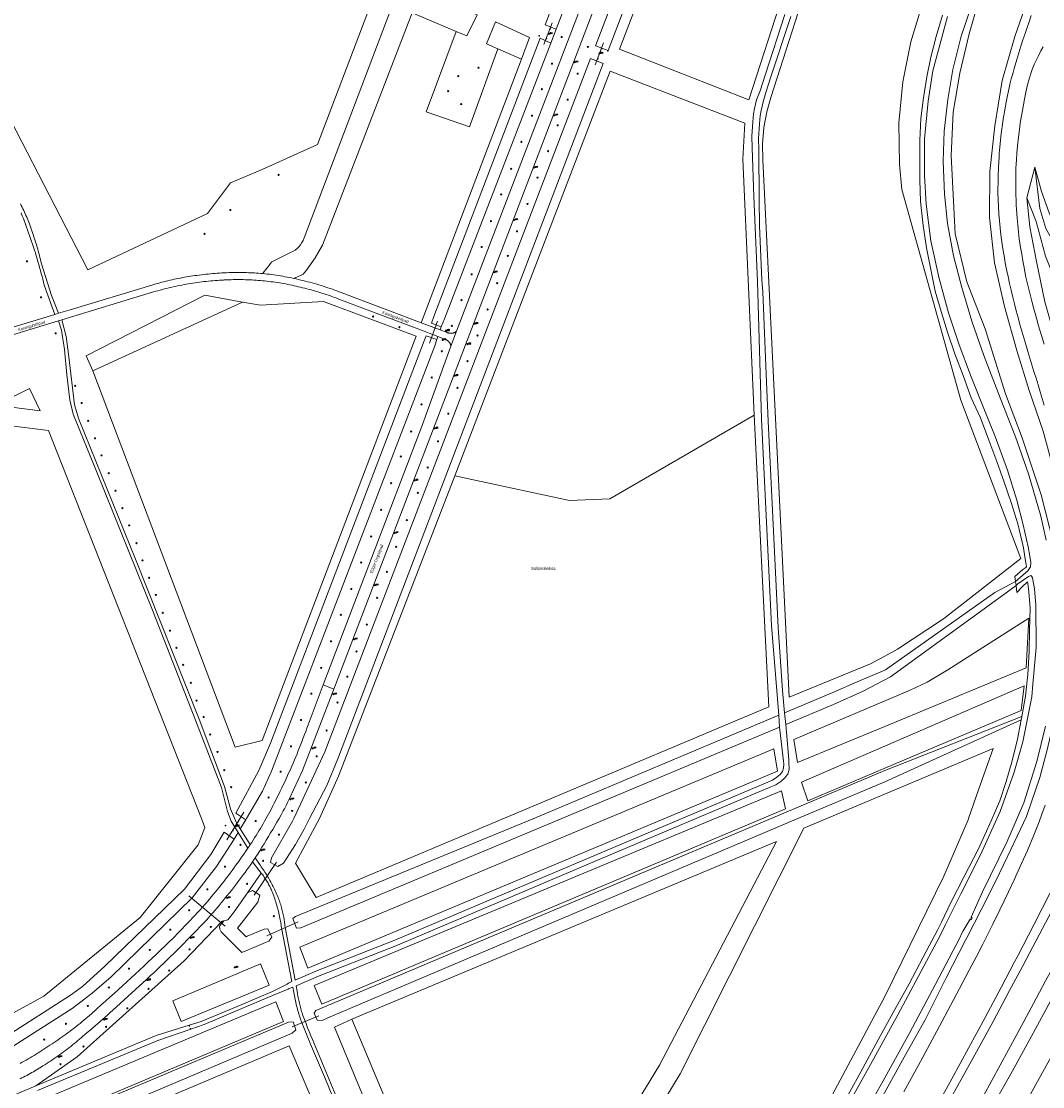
# Model space of a CAD drawing. Header units: metres. Extents: x 138165 to 154469, y 480134 to 494189.
# Tile 867 of 1056: x 147632 to 148067, y 486886 to 487340. Entities that reach past the tile are written whole.
import ezdxf

# ---------------------------------------------------------------- set-up
doc = ezdxf.new("R2010")
doc.units = ezdxf.units.M
doc.header["$LTSCALE"] = 0.001
doc.header["$MEASUREMENT"] = 0
for name, color, linetype, lineweight in [('TOP-L-duiker', 7, 'Continuous', 0), ('TOP-L-topo objecten punt', 7, 'Continuous', 0), ('TOP-L-topo objecten vlak', 7, 'Continuous', 0), ('TOP-T-topo huisnummering naamgeving', 7, 'Continuous', 0)]:
    doc.layers.add(name, color=color, linetype=linetype, lineweight=lineweight)
doc.styles.add('Style-INTL_ISO', font='INTL_ISO.shx')
doc.styles.add('Style-STANDARD', font='STANDARD.shx')

# ---------------------------------------------------------------- blocks, each defined once
blk = doc.blocks.new('24')
at = {"layer": 'TOP-L-topo objecten punt', "color": 7, "linetype": 'Continuous', "lineweight": 0}
for radius in [0.025, 0.0182, 0.0115, 0.005]:
    blk.add_circle((0, 0), radius, dxfattribs=at)
blk = doc.blocks.new('131')
at = {"layer": 'TOP-L-topo objecten punt', "color": 7, "linetype": 'Continuous', "lineweight": 0}
blk.add_circle((0, 0), 0.025, dxfattribs=at)
at = {"layer": 'TOP-L-topo objecten punt', "color": 7, "linetype": 'Continuous', "lineweight": 0, "style": 'Style-STANDARD'}
blk.add_text('SM', height=0.06, dxfattribs=at).set_placement((0.0483, 0))
blk = doc.blocks.new('304')
at = {"layer": 'TOP-L-topo objecten punt', "color": 7, "linetype": 'Continuous', "lineweight": 0}
blk.add_circle((0, 0), 0.0225, dxfattribs=at)
at = {"layer": 'TOP-L-topo objecten punt', "color": 7, "linetype": 'Continuous', "lineweight": 0, "style": 'Style-STANDARD'}
blk.add_text('ZM', height=0.054, dxfattribs=at).set_placement((0.043, 0))
blk = doc.blocks.new('16')
at = {"layer": 'TOP-L-topo objecten punt', "color": 7, "linetype": 'Continuous', "lineweight": 0}
blk.add_circle((0, 0), 0.025, dxfattribs=at)
at = {"layer": 'TOP-L-topo objecten punt', "color": 7, "linetype": 'Continuous', "lineweight": 0, "style": 'Style-STANDARD'}
blk.add_text('LM', height=0.06, dxfattribs=at).set_placement((0.0483, 0))
blk = doc.blocks.new('10')
at = {"layer": 'TOP-L-topo objecten punt', "linetype": 'Continuous', "lineweight": 0}
blk.add_circle((0, 0), 0.0125, dxfattribs=at)
blk = doc.blocks.new('175')
at = {"layer": 'TOP-L-topo objecten punt', "color": 7, "linetype": 'Continuous', "lineweight": 0}
blk.add_circle((0, 0), 0.025, dxfattribs=at)
at = {"layer": 'TOP-L-topo objecten punt', "color": 7, "linetype": 'Continuous', "lineweight": 0, "style": 'Style-STANDARD'}
blk.add_text('SB', height=0.06, dxfattribs=at).set_placement((0.0483, 0))
blk = doc.blocks.new('14')
at = {"layer": 'TOP-L-topo objecten punt', "color": 7, "linetype": 'Continuous', "lineweight": 0}
blk.add_circle((0, 0), 0.025, dxfattribs=at)
at = {"layer": 'TOP-L-topo objecten punt', "color": 7, "linetype": 'Continuous', "lineweight": 0, "style": 'Style-STANDARD'}
blk.add_text('VB', height=0.06, dxfattribs=at).set_placement((0.0483, 0))

msp = doc.modelspace()

# ---------------------------------------------------------------- linework, layer by layer
at = {"layer": 'TOP-L-duiker', "flags": 128}
for points in [[(147858.1, 487339.2), (147854.62, 487329.97)], [(147876.37, 487321.25), (147879.96, 487330.69)], [(147809.23, 487211.98), (147805.76, 487202.73)], [(147719.4, 486990.91), (147726.56, 487002.78)], [(147731.07, 486967.4), (147740.58, 486981.46)], [(147718.68, 486954.11), (147703.19, 486967.02)], [(147736.46, 486950.04), (147749.82, 486955.93)], [(147747.26, 486911.22), (147758.59, 486915.9)]]:
    msp.add_lwpolyline(points, dxfattribs=at)
at = {"layer": 'TOP-L-topo objecten vlak', "flags": 128}
for points in [[(147846.32, 487499.03), (147897.25, 487477.68), (147901.32, 487475.82), (147901.92, 487475.39), (147902.48, 487474.9), (147902.98, 487474.35), (147903.42, 487473.76), (147903.8, 487473.12), (147904.11, 487472.45), (147904.34, 487471.75), (147904.5, 487471.03), (147904.59, 487470.29), (147904.59, 487469.55), (147904.52, 487468.81), (147904.38, 487468.09), (147904.34, 487467.95), (147903.28, 487464.84), (147869.05, 487374.9), (147855.09, 487338.38), (147859.82, 487336.51)], [(147764.96, 487055.22), (147910.18, 487434.68), (147920.57, 487464.66), (147931.26, 487492.89)], [(147909.6, 487482.41), (147910.45, 487481.92), (147912.95, 487479.85), (147914.98, 487477.43), (147917.1, 487474.64), (147918.21, 487471.6), (147918.02, 487469.18), (147916.26, 487463.61), (147911.17, 487450.95), (147906.88, 487440.34), (147898.57, 487419.75), (147817.32, 487207.74)], [(147859.82, 487336.51), (147879.87, 487388.76), (147907.88, 487462.06), (147908.62, 487463.92), (147909.14, 487465.02), (147909.54, 487466.17), (147909.82, 487467.35), (147909.97, 487468.56), (147910, 487469.77), (147909.9, 487470.98), (147909.67, 487472.18), (147909.32, 487473.34), (147908.85, 487474.47), (147908.27, 487475.53), (147907.58, 487476.53), (147906.78, 487477.45)], [(147876.57, 487329.46), (147881.95, 487327.49), (147935.1, 487466.71), (147929.84, 487468.43), (147876.57, 487329.46)], [(147938.07, 487461.89), (147886.84, 487328.02), (147941.99, 487306.46), (147985.91, 487442.1), (147938.07, 487461.89)], [(148007.22, 487268.2), (148032.44, 487178.39), (148057.98, 487110.94), (148024.92, 487085.12), (148005.38, 487072.25), (148000, 487069.2), (147993.81, 487065.92), (147959.11, 487051.72), (147947.89, 487280.75), (147947.73, 487287.65), (147948.3, 487294.54), (147949.58, 487301.32), (147951.39, 487307.46), (147993.66, 487439.24), (148042.54, 487417.34), (148023.17, 487364.03), (148016.23, 487347.93), (148011.02, 487331.19), (148007.58, 487314), (148005.96, 487296.55), (148006.17, 487279.02), (148007.22, 487268.2)], [(148092.94, 487437.85), (148088.9, 487427.25), (148083.16, 487411.16), (148076.72, 487393.18), (148070.14, 487375.12), (148063.67, 487357.14), (148055.41, 487333.36), (148049.96, 487314.6), (148046.81, 487295.26), (148044.7, 487275.91), (148044.65, 487256.29), (148046.79, 487236.84), (148051.05, 487218.27), (148056.26, 487199.5), (148061.57, 487182.52), (148067.42, 487165.16), (148071.68, 487149.44), (148074.84, 487130.41), (148077.44, 487109.59), (148078.83, 487092.29), (148075.91, 487071.14)], [(148075.91, 487071.14), (148076.4, 487080.46), (148075.5, 487091.53), (148074.38, 487103.16), (148072.93, 487112.4), (148072.09, 487116.88), (148066.64, 487137.98), (148058.5, 487162.32), (148051.44, 487181), (148042.8, 487208.73), (148034.89, 487228.79), (148030.01, 487249.22), (148028.27, 487282.72), (148029.1, 487301.18), (148031.95, 487317.74), (148035.99, 487334.47), (148039.93, 487348.35), (148045.65, 487364.73), (148050.83, 487378.72), (148054.51, 487388.44), (148059.04, 487401.91), (148062.12, 487410.49), (148064.85, 487418.23), (148068.06, 487431.11)], [(147734.67, 487232.34), (147735.31, 487233.18), (147735.94, 487234.01), (147736.58, 487234.84), (147737.23, 487235.66), (147737.88, 487236.48), (147738.54, 487237.29), (147745.66, 487240.9), (147746.58, 487241.25), (147747.56, 487241.74), (147748.48, 487242.33), (147749.33, 487243.01), (147750.11, 487243.78), (147750.8, 487244.62), (147751.4, 487245.53), (147751.9, 487246.5), (147752.3, 487247.52), (147793.64, 487356.69), (147826.12, 487342.61), (147821.73, 487333.64), (147817.21, 487335.57)], [(147782.25, 487350.99), (147758.07, 487287.33), (147734.45, 487276.68), (147720.92, 487271.01), (147711.09, 487257.93), (147660.07, 487233.88), (147620.05, 487311.41), (147611.53, 487307.05), (147599.56, 487329.87), (147590.51, 487347.42)], [(148068.83, 487118.64), (148066.51, 487128.92), (148061.25, 487146.99), (148055.66, 487162.78), (148049.19, 487179.34), (148042.21, 487197.35), (148037.04, 487212.01), (148032.74, 487226.37), (148029.19, 487239.92), (148026.71, 487253.68), (148025.43, 487266.19), (148024.83, 487280.24), (148025.27, 487293.02), (148026.8, 487306.58), (148028.93, 487319.29), (148032.58, 487333.48), (148037.25, 487347.32)], [(147747.92, 487230.26), (147751.93, 487232.1), (147753.33, 487233.8), (147756.99, 487238.98), (147760.1, 487244.51), (147798.39, 487343.44), (147817.21, 487335.57)], [(147957.32, 487342.72), (147948.91, 487316.98), (147946.78, 487310.28), (147945.25, 487306.36), (147944.39, 487302.7), (147943.97, 487300.44), (147943.62, 487297.06), (147943.23, 487290.86), (147943.38, 487285.97), (147944.09, 487265.13), (147945.64, 487228.89), (147947.4, 487170.26), (147951.69, 487082.36), (147954.71, 487044.02)], [(148024.62, 487342.46), (148021.91, 487333.35), (148019.6, 487324.6), (148017.81, 487316.15), (148016.44, 487307.23), (148015.34, 487298.41), (148014.86, 487289.06), (148014.87, 487281.48), (148014.89, 487272.26), (148015.11, 487263), (148016.28, 487252.86), (148017.8, 487243.29), (148019.52, 487234), (148021.45, 487224.89), (148024.03, 487216.14), (148026.73, 487207.32), (148029.88, 487198.11), (148033.44, 487188.88), (148036.85, 487179.3), (148040.8, 487170.82), (148044.36, 487161.26), (148047.74, 487152.23), (148050.81, 487143.39), (148053.89, 487134.79), (148056.74, 487125.64), (148059.07, 487115.47), (148059.69, 487111.53), (148060.21, 487108.29), (148060.35, 487107.43), (148060.1, 487107.05), (148058.83, 487106.17), (148055.42, 487103.18), (148055.7, 487101.09)], [(148067.97, 487176.24), (148067.09, 487179.11), (148066.21, 487181.98), (148065.32, 487184.84), (148064.44, 487187.71), (148063.56, 487190.57), (148062.68, 487193.44), (148061.8, 487196.31), (148060.93, 487199.18), (148060.07, 487202.05), (148059.23, 487204.93), (148058.4, 487207.81), (148057.59, 487210.69), (148056.78, 487213.58), (148056.01, 487216.48), (148055.25, 487219.38), (148054.51, 487222.29), (148053.8, 487225.21), (148053.14, 487228.13), (148052.49, 487231.06), (148051.88, 487234), (148051.34, 487236.95), (148050.82, 487239.9), (148050.34, 487242.86), (148049.89, 487245.83), (148049.5, 487248.8), (148049.17, 487251.78), (148048.87, 487254.77), (148048.61, 487257.75), (148048.39, 487260.74), (148048.26, 487263.74), (148048.2, 487266.74), (148048.17, 487268.37), (148048.24, 487271.15), (148048.35, 487274.25), (148048.47, 487277.42), (148048.6, 487280.06), (148048.67, 487281.69), (148048.78, 487283.51), (148048.89, 487285), (148049.14, 487287.62), (148049.46, 487290.59), (148049.74, 487293.02), (148050.13, 487295.89), (148050.49, 487298.33), (148051.11, 487301.98), (148051.61, 487304.75), (148052.29, 487308.2), (148053, 487311.53), (148053.47, 487313.58), (148053.9, 487315.32), (148054.37, 487317.11), (148054.63, 487318.05), (148055.1, 487319.71), (148056.26, 487323.63), (148057.12, 487326.46), (148058, 487329.27), (148058.87, 487331.98), (148059.6, 487334.27), (148060.46, 487336.79), (148061.45, 487339.64), (148062.4, 487342.31)], [(147834.9, 487328.11), (147830.09, 487330.21), (147833.87, 487339.62), (147848.45, 487332.99), (147845.06, 487323.71)], [(147957.23, 487045.08), (147956.26, 487054.6), (147954.54, 487081.46), (147950.25, 487169.37), (147949.41, 487189.47), (147947.95, 487224.49), (147947.57, 487229.53), (147946.45, 487252.64), (147946.32, 487263.87), (147946.24, 487285.08), (147946.08, 487289.96), (147946.48, 487296.16), (147946.83, 487299.54), (147947.17, 487301.84), (147948.11, 487305.48), (147949.28, 487309.49), (147951.4, 487316.18), (147959.82, 487341.94)], [(148026.73, 487341.91), (148020.46, 487318.81), (148018.48, 487305.86), (148016.83, 487289.71), (148016.95, 487274.11), (148017.58, 487261.96), (148019.61, 487246.34), (148023.19, 487230.28), (148027.14, 487215.56), (148031.46, 487202.37), (148036.43, 487188.97), (148041.68, 487176.21), (148046.97, 487162.89), (148052.22, 487148.54), (148056.3, 487135.75), (148058.93, 487125.19), (148061.05, 487115.78), (148061.84, 487111.85), (148062.26, 487109.13), (148062.14, 487107.3), (148061, 487105.66), (148055.7, 487101.09)], [(147817.21, 487335.57), (147804.31, 487301.23), (147822.85, 487294.88), (147834.9, 487328.11)], [(147857.54, 487330.54), (147859.82, 487336.51)], [(147857.54, 487330.54), (147852.92, 487332.71), (147807.66, 487214.1), (147806.59, 487211.26), (147810.75, 487209.56)], [(147810.75, 487209.56), (147812.21, 487212.98), (147857.54, 487330.54)], [(148067.53, 487329.03), (148066.56, 487327.24), (148065.46, 487325.13), (148064.5, 487323.22), (148063.8, 487321.77), (148063.33, 487320.69), (148062.77, 487319.27), (148062.2, 487317.61), (148061.75, 487316.16), (148061.22, 487314.31), (148060.69, 487312.19), (148060.14, 487309.73), (148059.51, 487306.69), (148059.05, 487304.29), (148058.61, 487301.91), (148058.1, 487298.82), (148057.73, 487296.47), (148057.36, 487293.8), (148056.94, 487290.47), (148056.55, 487286.85), (148056.26, 487283.65), (148056.05, 487280.8), (148055.95, 487278.98), (148055.89, 487277.24), (148055.84, 487274.87), (148055.82, 487272.22), (148055.83, 487269.26), (148055.88, 487265.93), (148055.93, 487263.69), (148056.03, 487261.3), (148056.1, 487259.92), (148056.23, 487257.8), (148056.39, 487255.89), (148056.64, 487253.13), (148056.99, 487249.93), (148057.32, 487247.15), (148057.87, 487243.51), (148058.34, 487240.57), (148058.82, 487237.72), (148059.19, 487235.63), (148059.69, 487233.21), (148060.16, 487230.87), (148060.84, 487227.96), (148061.85, 487223.96), (148062.7, 487220.57), (148063.57, 487217.31), (148064.66, 487213.34), (148065.54, 487210.03), (148066.75, 487205.96), (148067.86, 487202.2)], [(147874.47, 487323.97), (147761.18, 487028.42), (147747.96, 487000), (147747.44, 486998.91), (147738.39, 486983.31), (147738.05, 486981.23), (147741.12, 486979.53), (147743.51, 486981), (147748.67, 486988.98), (147752.3, 486995.51), (147754.63, 487000), (147761.97, 487014.04), (147766.66, 487025.5), (147879.82, 487321.91), (147874.47, 487323.97)], [(147834.9, 487328.11), (147845.06, 487323.71)], [(147845.06, 487323.71), (147802.27, 487211.38)], [(147944.26, 487171.91), (147939.48, 487281.07), (147940.24, 487296.46), (147882.79, 487318.6), (147816.61, 487146.12)], [(148060.58, 487264.62), (148063.91, 487277.75)], [(148063.91, 487277.75), (148066.08, 487260.08), (148068.6, 487251.48), (148072.99, 487243.67), (148076.68, 487236.11), (148079.74, 487229.89), (148085.28, 487222.82), (148091.67, 487217.19), (148098.16, 487212.6), (148104.63, 487209.15), (148112.12, 487206.3), (148118.17, 487203.96), (148124.82, 487202.55), (148131.7, 487201.56), (148139.05, 487201.23)], [(148063.91, 487277.75), (148066.83, 487267.38), (148070.11, 487258.22), (148074.33, 487249.6)], [(147647.63, 487215.39), (147644.65, 487223.02), (147640.3, 487236.52), (147640.09, 487237.42), (147639.87, 487238.32), (147639.65, 487239.21), (147639.42, 487240.1), (147639.19, 487240.99), (147638.95, 487241.88), (147638.7, 487242.77), (147638.44, 487243.65), (147638.18, 487244.54), (147637.91, 487245.42), (147637.64, 487246.3), (147637.36, 487247.17), (147637.07, 487248.05), (147636.77, 487248.92), (147636.47, 487249.79), (147636.23, 487250.53), (147635.98, 487251.27), (147635.72, 487252.01), (147635.45, 487252.74), (147635.18, 487253.47), (147634.9, 487254.21), (147634.61, 487254.93), (147634.32, 487255.66), (147634.02, 487256.38), (147633.71, 487257.1), (147633.4, 487257.81), (147633.08, 487258.53), (147632.75, 487259.23), (147632.42, 487259.94), (147632.08, 487260.65), (147631.73, 487261.35), (147631.38, 487262.04)], [(148096.27, 487141.5), (148094.28, 487155.61), (148091.09, 487169.9), (148087.62, 487183.16), (148083.51, 487197.76), (148079.26, 487210.73), (148074.31, 487225.28), (148068.48, 487239.72), (148064.51, 487254.48), (148060.58, 487264.62)], [(148096.27, 487141.5), (148097.81, 487126.67), (148098.61, 487111.8), (148098.38, 487101.26), (148095.41, 487089.68), (148095.34, 487103.44), (148094.48, 487118.02), (148092.82, 487129.21), (148089.27, 487147.19), (148084.85, 487164.42), (148078.14, 487183.78), (148072.83, 487203.95), (148068.19, 487220.23), (148064.63, 487237.41), (148061.73, 487252.21), (148060.58, 487264.62)], [(147631.64, 487258.22), (147632.11, 487257.01), (147632.59, 487255.8), (147633.05, 487254.59), (147633.51, 487253.38), (147633.96, 487252.17), (147634.41, 487250.95), (147634.84, 487249.73), (147635.27, 487248.51), (147635.7, 487247.28), (147636.11, 487246.05), (147636.52, 487244.82), (147636.93, 487243.59), (147637.32, 487242.36), (147637.71, 487241.12), (147638.09, 487239.88), (147638.46, 487238.64), (147638.83, 487237.4), (147639.19, 487236.15), (147639.55, 487234.9), (147639.89, 487233.65), (147640.23, 487232.4), (147640.56, 487231.15), (147640.88, 487229.89), (147641.2, 487228.64), (147641.51, 487227.38), (147646.06, 487214.91)], [(147734.67, 487232.34), (147733.8, 487232.41), (147732.92, 487232.48), (147732.04, 487232.53), (147731.16, 487232.59), (147730.28, 487232.63), (147729.4, 487232.67), (147728.6, 487232.7), (147727.8, 487232.73), (147727, 487232.75), (147726.2, 487232.76), (147725.67, 487232.77), (147725.14, 487232.78), (147724.61, 487232.78), (147724.07, 487232.78), (147723.1, 487232.78), (147722.12, 487232.76), (147721.15, 487232.74), (147720.17, 487232.72), (147719.2, 487232.68), (147718.22, 487232.64), (147717.25, 487232.59), (147716.27, 487232.54), (147715.3, 487232.47), (147714.33, 487232.4), (147713.36, 487232.33), (147712.39, 487232.24), (147711.41, 487232.15), (147710.44, 487232.05), (147709.47, 487231.95), (147708.51, 487231.83), (147707.54, 487231.71), (147706.57, 487231.58), (147705.69, 487231.46), (147704.81, 487231.33), (147703.93, 487231.2), (147703.06, 487231.06), (147702.18, 487230.91), (147701.31, 487230.76), (147700.43, 487230.6), (147699.55, 487230.43), (147698.67, 487230.25), (147697.78, 487230.07), (147696.9, 487229.88), (147696.02, 487229.68), (147695.15, 487229.48), (147694.27, 487229.27), (147693.4, 487229.06), (147692.52, 487228.84), (147691.65, 487228.61), (147690.78, 487228.38), (147689.92, 487228.14), (147689.05, 487227.89), (147688.18, 487227.64), (147687.32, 487227.38), (147652.61, 487216.9), (147647.63, 487215.39)], [(147648.98, 487212.61), (147688.15, 487224.5), (147689.06, 487224.77), (147689.98, 487225.03), (147690.9, 487225.29), (147691.82, 487225.53), (147692.75, 487225.78), (147693.67, 487226.01), (147694.6, 487226.24), (147695.53, 487226.46), (147696.46, 487226.67), (147697.39, 487226.88), (147698.33, 487227.08), (147699.26, 487227.27), (147700.2, 487227.46), (147701.14, 487227.63), (147702.08, 487227.81), (147703.02, 487227.97), (147703.96, 487228.12), (147704.9, 487228.27), (147705.85, 487228.42), (147706.79, 487228.55), (147707.74, 487228.68), (147708.69, 487228.8), (147709.64, 487228.91), (147710.59, 487229.02), (147711.54, 487229.12), (147712.49, 487229.21), (147713.44, 487229.29), (147714.39, 487229.37), (147715.34, 487229.44), (147716.3, 487229.5), (147717.25, 487229.56), (147717.5, 487229.57), (147717.75, 487229.58), (147718, 487229.59), (147718.25, 487229.6), (147718.6, 487229.62), (147718.95, 487229.64), (147719.3, 487229.66), (147719.65, 487229.67), (147720.46, 487229.7), (147721.26, 487229.73), (147722.06, 487229.75), (147722.86, 487229.76), (147723.66, 487229.77), (147724.57, 487229.77), (147725.48, 487229.76), (147726.4, 487229.75), (147727.31, 487229.72), (147728.22, 487229.7), (147729.13, 487229.66), (147730.04, 487229.61), (147730.95, 487229.56), (147731.85, 487229.5), (147732.76, 487229.44), (147733.67, 487229.36), (147734.58, 487229.28), (147735.48, 487229.19), (147736.39, 487229.09), (147737.29, 487228.99), (147738.2, 487228.88), (147739.1, 487228.76), (147740, 487228.63), (147740.9, 487228.5), (147741.8, 487228.36), (147742.7, 487228.21), (147743.6, 487228.05), (147744.49, 487227.89), (147745.39, 487227.72), (147746.28, 487227.54), (147747.17, 487227.35), (147748.06, 487227.16), (147748.95, 487226.96), (147749.84, 487226.75), (147750.72, 487226.53), (147751.65, 487226.31), (147752.58, 487226.08), (147753.51, 487225.84), (147754.43, 487225.6), (147755.35, 487225.34), (147756.27, 487225.09), (147757.19, 487224.82), (147758.11, 487224.55), (147759.02, 487224.27), (147759.94, 487223.99), (147760.85, 487223.69), (147761.76, 487223.39), (147762.66, 487223.09), (147763.56, 487222.78), (147764.46, 487222.46), (147765.36, 487222.13), (147766.26, 487221.8), (147767.15, 487221.46), (147801.18, 487208.57), (147809.33, 487205.48)], [(147747.92, 487230.26), (147746.99, 487230.45), (147746.05, 487230.64), (147745.1, 487230.82), (147744.16, 487230.99), (147743.22, 487231.16), (147742.27, 487231.32), (147741.33, 487231.47), (147740.38, 487231.62), (147739.43, 487231.76), (147738.48, 487231.89), (147737.53, 487232.01), (147736.58, 487232.13), (147735.63, 487232.24), (147734.67, 487232.34)], [(147802.27, 487211.38), (147768.19, 487224.26), (147767.24, 487224.61), (147766.3, 487224.96), (147765.35, 487225.3), (147764.4, 487225.64), (147763.45, 487225.97), (147762.49, 487226.29), (147761.54, 487226.6), (147760.58, 487226.91), (147759.62, 487227.21), (147758.65, 487227.5), (147757.69, 487227.79), (147756.72, 487228.07), (147755.75, 487228.34), (147754.78, 487228.6), (147753.8, 487228.86), (147752.83, 487229.11), (147751.85, 487229.35), (147750.87, 487229.59), (147749.89, 487229.82), (147748.91, 487230.04), (147747.92, 487230.26)], [(147662.2, 487190.86), (147659.44, 487197.26), (147709.96, 487223.09), (147726.03, 487220.2)], [(147662.2, 487190.86), (147722.94, 487030.43), (147734.42, 487033.26), (147800.13, 487205.59), (147760.64, 487220.45), (147733.76, 487218.8), (147726.03, 487220.2)], [(147726.03, 487220.2), (147662.2, 487190.86)], [(147646.06, 487214.91), (147606.91, 487203.09)], [(147647.63, 487215.39), (147646.06, 487214.91)], [(147607.82, 487200.11), (147647.59, 487212.19)], [(147647.59, 487212.19), (147648.98, 487212.61)], [(147647.59, 487212.19), (147648.8, 487208.2), (147650.13, 487200.01), (147651.15, 487189.16), (147652.38, 487178.51), (147653.77, 487172.44), (147663.89, 487147.62), (147687.63, 487088.85), (147706.04, 487041.95), (147717.05, 487013.25), (147719.66, 487002.96), (147721.21, 486998.83), (147724.2, 486994.04)], [(147725.11, 486995.58), (147723.48, 486998.15), (147720.93, 487004.16), (147718.38, 487013.74), (147707.55, 487042.39), (147680.43, 487110.53), (147656.23, 487170.25), (147654.39, 487176.41), (147651.99, 487196.88), (147650.89, 487205.53), (147648.98, 487212.61)], [(147810.33, 487208.34), (147802.27, 487211.38)], [(147808.9, 487204.28), (147804.36, 487205.84), (147803.45, 487203.64), (147738.05, 487032.18), (147732.98, 487020.53), (147723.14, 487002.29), (147726.65, 487000), (147727.46, 486999.53)], [(147810.33, 487208.34), (147810.75, 487209.56)], [(147817.32, 487207.74), (147817.19, 487207.64), (147817.05, 487207.54), (147816.92, 487207.45), (147816.77, 487207.36), (147816.62, 487207.28), (147816.47, 487207.21), (147816.32, 487207.14), (147816.16, 487207.08), (147816, 487207.03), (147815.84, 487206.99), (147815.68, 487206.95), (147815.51, 487206.92), (147815.34, 487206.89), (147815.18, 487206.88), (147815.01, 487206.87), (147814.84, 487206.87), (147814.67, 487206.88), (147814.51, 487206.89), (147814.34, 487206.91), (147814.17, 487206.94), (147814.01, 487206.97), (147813.85, 487207.02), (147813.69, 487207.07), (147813.53, 487207.12), (147813.37, 487207.19), (147810.33, 487208.34)], [(147814.89, 487201.45), (147817.32, 487207.74)], [(147727.46, 486999.53), (147727.74, 487000), (147734.51, 487011.69), (147738.45, 487020.16), (147808.04, 487201.6), (147808.9, 487204.28)], [(147814.89, 487201.45), (147802.75, 487167.95), (147779.89, 487108.05), (147760.49, 487057.01)], [(147808.9, 487204.28), (147809.33, 487205.48)], [(147809.33, 487205.48), (147812.57, 487204.25), (147812.72, 487204.2), (147812.87, 487204.13), (147813.01, 487204.06), (147813.15, 487203.99), (147813.29, 487203.9), (147813.42, 487203.82), (147813.55, 487203.72), (147813.67, 487203.62), (147813.79, 487203.52), (147813.9, 487203.41), (147814.01, 487203.29), (147814.12, 487203.17), (147814.22, 487203.04), (147814.31, 487202.91), (147814.4, 487202.78), (147814.48, 487202.64), (147814.55, 487202.5), (147814.62, 487202.36), (147814.68, 487202.21), (147814.74, 487202.06), (147814.78, 487201.91), (147814.83, 487201.76), (147814.86, 487201.6), (147814.89, 487201.45)], [(147635.28, 487183.41), (147620.76, 487176.3), (147639.79, 487173.86), (147635.28, 487183.41)], [(147708.55, 487000), (147643.31, 487165.4), (147607.95, 487169.91), (147568.74, 486948.28), (147587.75, 486898.61), (147613.24, 486909.01), (147641.33, 486924.35), (147682.36, 486957.86), (147707.17, 486988.79), (147710.03, 486996.26), (147708.55, 487000)], [(147944.26, 487171.91), (147950.55, 487047.59), (147757.41, 486966.38), (147748.61, 486980.99), (147756.92, 486996.36), (147758.83, 487000), (147766.94, 487018.07), (147816.61, 487146.12)], [(147816.61, 487146.12), (147865.48, 487135.55), (147882.67, 487136.36), (147944.26, 487171.91)], [(148055.93, 487099.42), (148056.66, 487100.14), (148061.19, 487103.22), (148062.18, 487103.58), (148062.49, 487103.32), (148062.88, 487102.62), (148063.73, 487097.91), (148064.29, 487090.94), (148064.48, 487072.91), (148063.15, 487057.3), (148062.68, 487051.91), (148058.8, 487032.74), (148055.09, 487019.77), (148049.15, 487003.02), (148040.72, 486984.48), (148032.58, 486968.14), (148026.57, 486956.21), (148025.88, 486954.85), (148023.23, 486949.59), (148014.37, 486932.82), (148005.5, 486916.32), (147995.22, 486897.66), (147984.59, 486878.51)], [(148055.7, 487101.09), (148046.92, 487096.44), (148000.24, 487063.42), (148000, 487063.32), (147988.1, 487058.28), (147977.78, 487053.74), (147957.23, 487045.08)], [(147957.74, 487040.12), (147978.08, 487048.66), (147990.68, 487054.38), (148002.38, 487060.48), (148048.52, 487093.92), (148055.93, 487099.42)], [(148055.7, 487101.09), (148055.93, 487099.42)], [(148055.93, 487099.42), (148056.29, 487096.39), (148056.51, 487096.6), (148058.58, 487098.81), (148060.84, 487100.87), (148060.95, 487100.17), (148061.34, 487096.68), (148061.89, 487089.65), (148061.67, 487080.33), (148061.51, 487071.16), (148060.95, 487061.49), (148060.65, 487058.81), (148059.89, 487052.16), (148058.44, 487043.58)], [(148010.77, 487054.77), (148017.99, 487058.21), (148026.8, 487063.47), (148061.37, 487085.5), (148060.26, 487064.26), (148000, 487039.32), (147962.68, 487023.88), (147961.1, 487033.74), (148010.77, 487054.77)], [(147760.49, 487057.01), (147754, 487039.91), (147753.5, 487038.54), (147753, 487037.17), (147752.5, 487035.81), (147751.98, 487034.44), (147751.46, 487033.09), (147750.93, 487031.73), (147750.4, 487030.37), (147749.85, 487029.02), (147749.3, 487027.67), (147748.75, 487026.33), (147748.18, 487024.99), (147747.61, 487023.65), (147747.04, 487022.31), (147746.45, 487020.98), (147745.86, 487019.65), (147745.26, 487018.32), (147744.66, 487016.99), (147744.05, 487015.67), (147743.43, 487014.35), (147742.8, 487013.04), (147742.17, 487011.73), (147741.53, 487010.42), (147740.89, 487009.11), (147740.23, 487007.81), (147739.57, 487006.51), (147738.91, 487005.22), (147738.24, 487003.93), (147737.68, 487002.9), (147737.12, 487001.88), (147736.56, 487000.86), (147735.99, 486999.85), (147735.42, 486998.83), (147734.83, 486997.82), (147734.25, 486996.82), (147733.66, 486995.82), (147733.06, 486994.82), (147732.45, 486993.82), (147731.85, 486992.83), (147731.23, 486991.84), (147730.61, 486990.85), (147729.99, 486989.87), (147729.36, 486988.89)], [(147764.96, 487055.22), (147760.49, 487057.01)], [(147964.45, 487015.46), (148059.4, 487056.57), (148058.06, 487046.08), (148000, 487021.54), (147967.09, 487007.63), (147964.45, 487015.46)], [(147731.5, 486983.2), (147732.44, 486984.71), (147733.39, 486986.23), (147734.32, 486987.75), (147735.25, 486989.27), (147736.18, 486990.8), (147737.1, 486992.33), (147738.02, 486993.86), (147738.92, 486995.4), (147739.83, 486996.94), (147740.73, 486998.48), (147741.62, 487000.03), (147742.51, 487001.58), (147742.97, 487002.44), (147743.44, 487003.31), (147743.89, 487004.18), (147744.34, 487005.05), (147744.79, 487005.93), (147745.23, 487006.8), (147745.67, 487007.68), (147746.1, 487008.57), (147751.67, 487020.55), (147764.96, 487055.22)], [(148073.52, 487051.03), (148071.4, 487038.98), (148069.04, 487028.77), (148066.01, 487017.55), (148060.36, 487000.88), (148053.89, 486987.1), (148047.33, 486973.42), (148041, 486961.11), (148035.06, 486949.47), (148034.4, 486948.18), (148026.17, 486932.06), (148017.15, 486914.22), (148007.49, 486897.03), (147998.32, 486880.21), (147988.33, 486863.4), (147978.27, 486845.71), (147968.32, 486829.02), (147958.16, 486811.4), (147948.37, 486794.8), (147938.01, 486777.99), (147927.47, 486760.51), (147916.39, 486742.52), (147905.6, 486726.12), (147904.85, 486724.97)], [(147954.71, 487044.02), (147850.24, 487000), (147748.61, 486958.27), (147747.49, 486957.43), (147749.11, 486953.25), (147750.99, 486953.42), (147862.2, 487000), (147955.07, 487039)], [(148058.44, 487043.58), (148000, 487020.52), (147951.52, 487000), (147761.75, 486920.07), (147757.34, 486918.21), (147756.58, 486917), (147757.95, 486914.09), (147759.98, 486913.98), (147762.39, 486915.02), (147962.88, 487000), (148000, 487015.6), (148058.16, 487042.08)], [(147955.07, 487039), (147954.71, 487044.02)], [(147957.23, 487045.08), (147957.74, 487040.12)], [(148058.16, 487042.08), (148058.36, 487043.11), (148058.44, 487043.58)], [(147955.07, 487039), (147956.79, 487024.46), (147956.85, 487023.29), (147956.8, 487021.48), (147956.3, 487020.03), (147955.33, 487018.85), (147953.88, 487017.59), (147952.08, 487016.4), (147950.08, 487015.55), (147876.88, 486984.54), (147790.95, 486948.14), (147757.34, 486934.9), (147748.44, 486931.1), (147744.24, 486953.72), (147744.17, 486954.32), (147744.1, 486954.92), (147744.03, 486955.52), (147743.94, 486956.12), (147743.85, 486956.72), (147743.75, 486957.31), (147743.64, 486957.91), (147743.53, 486958.5), (147743.4, 486959.09), (147743.27, 486959.68), (147743.14, 486960.28), (147742.99, 486960.86), (147742.84, 486961.45), (147742.68, 486962.03), (147742.52, 486962.61), (147742.35, 486963.19), (147742.16, 486963.77), (147741.98, 486964.34), (147741.78, 486964.92), (147741.58, 486965.49), (147741.37, 486966.06), (147741.11, 486966.7), (147740.84, 486967.34), (147740.56, 486967.97), (147740.28, 486968.61), (147739.99, 486969.24), (147739.69, 486969.86), (147739.39, 486970.49), (147739.08, 486971.11), (147738.76, 486971.72), (147738.44, 486972.34), (147738.11, 486972.95), (147737.77, 486973.56), (147737.43, 486974.16), (147737.08, 486974.76), (147736.73, 486975.36), (147736.37, 486975.95), (147736, 486976.54), (147735.63, 486977.12), (147735.25, 486977.71), (147734.86, 486978.28), (147734.47, 486978.85), (147734.08, 486979.42), (147733.67, 486979.99), (147733.27, 486980.55), (147731.5, 486983.2)], [(147775.83, 486858.14), (147757.27, 486902.36), (147756.57, 486904.06), (147755.88, 486905.76), (147755.19, 486907.46), (147754.51, 486909.17), (147753.83, 486910.87), (147753.16, 486912.58), (147752.49, 486914.29), (147751.83, 486916.01), (147751.64, 486916.6), (147751.45, 486917.19), (147751.26, 486917.78), (147751.08, 486918.37), (147750.92, 486918.97), (147750.75, 486919.57), (147750.59, 486920.16), (147750.44, 486920.77), (147750.3, 486921.37), (147750.16, 486921.97), (147750.02, 486922.58), (147749.9, 486923.18), (147749.78, 486923.79), (147749.67, 486924.4), (147749.56, 486925.01), (147749.46, 486925.62), (147748.88, 486928.74), (147758.51, 486932.85), (147792.13, 486946.09), (147878.08, 486982.5), (147951.29, 487013.52), (147953.46, 487014.43), (147955.55, 487015.82), (147957.25, 487017.3), (147958.58, 487018.92), (147959.11, 487021.07), (147959.03, 487023.92), (147958.97, 487025.25), (147958.06, 487036.91), (147957.74, 487040.12)], [(148058.16, 487042.08), (148056.59, 487033.87), (148054.33, 487024.6), (148051.73, 487015.78), (148048.94, 487007.54), (148045.24, 486999), (148039.94, 486987.17), (148033.86, 486975.36), (148028.16, 486964.25), (148024.11, 486955.89), (148022.57, 486952.7), (148016.32, 486940.92), (148010.34, 486929.49), (148003.59, 486917.28), (147997.16, 486905.62), (147990.64, 486893.67), (147984.16, 486881.94)], [(148036.74, 486958.02), (148041.66, 486968.8), (148052.03, 486989.9), (148059.2, 487006.76), (148064.78, 487024.4), (148068.43, 487039.44)], [(147708.8, 486590.01), (147761.56, 486659.14), (147792.67, 486702.87), (147854.78, 486795.53), (147912.74, 486891.16), (147965.46, 486995.92), (148046.14, 487029.86), (148039.91, 487012.31), (148035.67, 487000), (148035.49, 486999.52), (148025.1, 486975.43), (148000, 486924.11), (147950.85, 486832.09), (147891.87, 486737.82), (147823, 486638.61), (147756.64, 486551.28), (147714.83, 486500), (147685.57, 486466.56), (147610.34, 486384.72)], [(147750.53, 486945.23), (147952.62, 487029.75), (147954.2, 487020.28), (147753.98, 486936.21), (147750.53, 486945.23)], [(148103.22, 487033.07), (148097.32, 487021.22), (148090.7, 487007.98), (148083.94, 486994.63), (148077.15, 486981.28), (148073.71, 486974.58), (148070.34, 486968), (148067.25, 486962.01), (148063.49, 486954.73), (148056.62, 486941.52), (148055.11, 486938.66), (148049.68, 486928.34), (148042.7, 486915.2), (148035.7, 486902.11), (148028.51, 486888.99), (148021.38, 486876.08)], [(148024.58, 486874.4), (148031.81, 486887.43), (148038.99, 486900.5), (148046.12, 486913.57), (148053.19, 486926.71), (148058.51, 486936.67), (148060.23, 486939.9), (148067.22, 486953.08), (148070.89, 486960.04), (148074.18, 486966.28), (148077.52, 486972.66), (148081.09, 486979.48), (148087.95, 486992.75), (148094.8, 487006.05), (148101.67, 487019.43), (148107.36, 487030.57)], [(148117.47, 487024.46), (148112.1, 487014.04), (148105.16, 487000.69), (148098.31, 486987.44), (148091.38, 486974.14), (148087.81, 486967.3), (148084.45, 486960.87), (148081.08, 486954.48), (148077.47, 486947.62), (148070.44, 486934.39), (148068.53, 486930.79), (148063.41, 486921.19), (148056.32, 486908.02), (148049.18, 486894.87), (148041.98, 486881.79)], [(148046.94, 486879.08), (148054.21, 486892.19), (148061.45, 486905.33), (148068.61, 486918.5), (148073.6, 486927.82), (148075.66, 486931.69), (148082.7, 486944.91), (148086.3, 486951.7), (148089.72, 486958.15), (148093.22, 486964.76), (148096.72, 486971.41), (148103.67, 486984.69), (148108.01, 486993), (148110.61, 486997.99), (148117.52, 487011.3), (148122.68, 487021.31)], [(148132.58, 487015.32), (148127.8, 487006.02), (148123.94, 486998.55), (148120.93, 486992.78), (148113.94, 486979.32), (148107, 486966.01), (148103.45, 486959.31), (148099.95, 486952.72), (148096.4, 486946.04), (148092.89, 486939.45), (148085.82, 486926.19), (148083.55, 486921.98), (148078.71, 486912.96), (148071.54, 486899.75), (148064.36, 486886.58), (148057.08, 486873.42)], [(147759.86, 486920.96), (147756.65, 486928.89), (147955.83, 487011.88), (147957.62, 487004.09), (147759.86, 486920.96)], [(148008.01, 486883.58), (148015.14, 486896.49), (148022.21, 486909.45), (148029.17, 486922.51), (148035.98, 486935.41), (148039.15, 486941.51), (148041.72, 486946.52), (148045.98, 486955.06), (148048.95, 486961.08), (148052.67, 486968.74), (148055.09, 486973.84), (148056.89, 486977.71), (148059.17, 486982.75), (148060.78, 486986.44), (148063.49, 486992.9), (148065.74, 486998.64), (148066.95, 487001.94), (148068.32, 487005.79)], [(147725.11, 486995.58), (147727.46, 486999.53)], [(147722.52, 486991.21), (147718.21, 486994.18), (147712.48, 486984.74), (147701.28, 486969.92), (147667.31, 486937.12), (147657.8, 486928.35), (147652.65, 486924.72), (147625.25, 486907.07), (147622.69, 486905.71), (147619.07, 486903.97), (147578.24, 486886.78), (147576.75, 486886.71), (147576.06, 486887.56)], [(147724.2, 486994.04), (147722.52, 486991.21)], [(147724.2, 486994.04), (147728.31, 486987.44)], [(147729.36, 486988.89), (147725.11, 486995.58)], [(147576.88, 486880.14), (147620.35, 486898.35), (147623.41, 486899.86), (147625.16, 486900.93), (147653.45, 486918.98), (147661.9, 486925.54), (147670.05, 486932.59), (147704.52, 486966.18), (147715.01, 486979.52), (147722.52, 486991.21)], [(147729.36, 486988.89), (147729.1, 486988.53), (147728.84, 486988.16), (147728.57, 486987.8), (147728.31, 486987.44)], [(147772.74, 486914.44), (147953.77, 486990.26), (147903.92, 486894.86), (147846.35, 486800.33), (147830.47, 486776.68)], [(147728.31, 486987.44), (147727.59, 486986.36), (147726.86, 486985.28), (147726.13, 486984.2), (147725.39, 486983.13), (147724.64, 486982.06), (147723.89, 486981), (147723.13, 486979.94), (147722.37, 486978.89), (147721.6, 486977.84), (147720.82, 486976.79), (147720.04, 486975.75), (147719.26, 486974.72), (147718.46, 486973.68), (147717.66, 486972.66), (147716.86, 486971.63), (147716.05, 486970.62), (147715.23, 486969.6), (147714.41, 486968.59), (147713.58, 486967.59), (147712.75, 486966.59), (147711.91, 486965.59), (147711.07, 486964.6), (147710.03, 486963.43), (147708.98, 486962.26), (147707.93, 486961.1), (147706.88, 486959.94), (147705.82, 486958.79), (147704.75, 486957.64), (147703.68, 486956.5), (147702.61, 486955.36), (147701.52, 486954.23), (147700.43, 486953.1), (147699.34, 486951.98), (147698.24, 486950.87), (147697.14, 486949.76), (147696.03, 486948.65), (147694.92, 486947.55), (147693.8, 486946.46), (147692.67, 486945.37), (147691.54, 486944.28), (147690.4, 486943.21), (147689.26, 486942.13), (147687.49, 486940.44), (147685.71, 486938.76), (147683.92, 486937.07), (147682.13, 486935.4), (147680.33, 486933.73), (147678.53, 486932.06), (147676.73, 486930.4), (147674.92, 486928.75), (147673.11, 486927.1), (147671.29, 486925.45), (147669.46, 486923.81), (147667.63, 486922.18), (147665.8, 486920.55), (147663.96, 486918.92), (147663.19, 486918.21), (147662.4, 486917.5), (147661.61, 486916.79), (147660.82, 486916.09), (147660.02, 486915.4), (147659.22, 486914.72), (147658.41, 486914.03), (147657.6, 486913.36), (147656.78, 486912.69), (147655.95, 486912.03), (147655.12, 486911.37), (147654.29, 486910.72), (147653.45, 486910.07), (147652.61, 486909.43), (147651.77, 486908.8), (147650.91, 486908.17), (147650.06, 486907.55), (147649.2, 486906.94), (147648.33, 486906.33), (147647.46, 486905.73), (147646.59, 486905.13), (147645.71, 486904.54), (147644.83, 486903.96), (147643.95, 486903.38), (147643.05, 486902.81), (147642.16, 486902.25), (147641.34, 486901.71), (147640.51, 486901.17), (147639.68, 486900.64), (147638.85, 486900.11), (147638.01, 486899.59), (147637.17, 486899.07), (147636.32, 486898.57), (147635.47, 486898.06), (147634.62, 486897.57), (147633.76, 486897.07), (147632.9, 486896.59), (147632.04, 486896.11), (147631.18, 486895.64)], [(147631.25, 486889.12), (147631.96, 486889.47), (147632.67, 486889.82), (147633.38, 486890.18), (147634.08, 486890.55), (147634.79, 486890.93), (147635.48, 486891.31), (147636.18, 486891.7), (147636.87, 486892.09), (147637.55, 486892.49), (147638.24, 486892.89), (147638.92, 486893.31), (147639.59, 486893.72), (147640.27, 486894.15), (147640.93, 486894.58), (147641.75, 486895.09), (147642.57, 486895.61), (147643.38, 486896.13), (147644.19, 486896.66), (147644.99, 486897.2), (147645.79, 486897.74), (147646.59, 486898.29), (147647.38, 486898.85), (147648.17, 486899.41), (147648.95, 486899.97), (147649.73, 486900.55), (147650.51, 486901.12), (147651.27, 486901.71), (147652.04, 486902.3), (147652.8, 486902.89), (147653.56, 486903.49), (147654.31, 486904.1), (147655.06, 486904.71), (147655.8, 486905.33), (147656.54, 486905.95), (147657.27, 486906.58), (147658.01, 486907.22), (147658.73, 486907.86), (147659.84, 486908.78), (147660.95, 486909.72), (147662.05, 486910.66), (147663.15, 486911.6), (147664.24, 486912.54), (147665.34, 486913.49), (147666.42, 486914.45), (147667.51, 486915.41), (147668.58, 486916.38), (147669.66, 486917.35), (147670.73, 486918.33), (147685.28, 486931.58), (147686.73, 486932.93), (147688.18, 486934.29), (147689.62, 486935.65), (147691.06, 486937.02), (147692.49, 486938.39), (147693.92, 486939.77), (147695.34, 486941.16), (147696.75, 486942.54), (147698.17, 486943.94), (147699.57, 486945.34), (147700.98, 486946.74), (147702.37, 486948.15), (147703.76, 486949.56), (147705.15, 486950.98), (147706.53, 486952.41), (147707.91, 486953.84), (147709.28, 486955.27), (147710.64, 486956.71), (147711.56, 486957.74), (147712.47, 486958.78), (147713.38, 486959.82), (147714.28, 486960.86), (147715.18, 486961.91), (147716.07, 486962.96), (147716.95, 486964.02), (147717.83, 486965.08), (147718.71, 486966.15), (147719.58, 486967.22), (147720.44, 486968.3), (147721.3, 486969.38), (147722.15, 486970.47), (147723, 486971.55), (147723.84, 486972.65), (147724.67, 486973.75), (147725.5, 486974.85), (147726.33, 486975.96), (147727.15, 486977.07), (147727.96, 486978.18), (147728.77, 486979.3), (147729.57, 486980.42), (147730.36, 486981.55)], [(147730.36, 486981.55), (147730.65, 486981.96), (147730.93, 486982.37), (147731.21, 486982.79), (147731.5, 486983.2)], [(147730.36, 486981.55), (147734.03, 486976.8)], [(147734.03, 486976.8), (147734.35, 486976.38), (147734.66, 486975.96), (147734.96, 486975.53), (147735.27, 486975.09), (147735.56, 486974.66), (147735.85, 486974.22), (147736.13, 486973.77), (147736.41, 486973.32), (147736.68, 486972.87), (147736.94, 486972.41), (147737.2, 486971.95), (147737.45, 486971.49), (147737.69, 486971.02), (147737.93, 486970.55), (147738.16, 486970.07), (147738.38, 486969.6), (147738.6, 486969.12), (147738.86, 486968.46), (147739.11, 486967.8), (147739.35, 486967.13), (147739.58, 486966.47), (147739.81, 486965.8), (147740.03, 486965.12), (147740.25, 486964.45), (147740.45, 486963.78), (147740.65, 486963.1), (147740.85, 486962.42), (147741.03, 486961.73), (147741.21, 486961.05), (147741.38, 486960.36), (147741.54, 486959.67), (147741.7, 486958.99), (147741.85, 486958.29), (147741.99, 486957.6), (147742.12, 486956.91), (147742.25, 486956.21), (147742.37, 486955.52), (147742.48, 486954.82), (147742.59, 486954.12), (147742.68, 486953.42), (147747.1, 486930.5), (147745.69, 486929.78), (147745.09, 486929.47), (147738.78, 486926.23), (147725.52, 486920.67), (147708.45, 486913.51), (147703.35, 486911.91), (147689.22, 486907.49), (147637.85, 486886.06)], [(147728.15, 486968.38), (147734.03, 486976.8)], [(147718.11, 486956.39), (147716.3, 486954.17), (147716.37, 486952.87), (147717.01, 486951.75), (147725.75, 486942.85), (147731.94, 486945.44), (147735.92, 486947.11), (147737.31, 486947.69), (147738.51, 486949.38), (147736.87, 486953.03), (147735.35, 486952.83), (147728.04, 486949.82), (147727.56, 486949.62), (147723.93, 486953.29), (147732.62, 486964.33), (147733.49, 486967.41), (147730.32, 486969.34), (147728.15, 486968.38)], [(147728.15, 486968.38), (147722.52, 486960.18), (147719.83, 486956.77), (147718.11, 486956.39)], [(147637.85, 486886.06), (147655.55, 486898.49), (147701.2, 486939.43), (147713.96, 486952.65), (147717.42, 486956.24), (147718.11, 486956.39)], [(147882.38, 486696.25), (147888.11, 486705.24), (147900.25, 486724.21), (147901.9, 486726.82), (147912.39, 486743.32), (147924.02, 486762.15), (147936.5, 486782.34), (147948.54, 486801.32), (147958.15, 486816.76), (147969.37, 486835.77), (147980.89, 486855.97), (147990.27, 486872.24), (147999.25, 486888.15), (148010.58, 486908.78), (148021.44, 486929.06), (148031.89, 486949.16), (148032.72, 486950.84), (148033.35, 486952.09), (148036.3, 486957.12)], [(148036.74, 486958.02), (148036.69, 486957.93), (148037.11, 486957.73), (148036.77, 486957.01), (148036.34, 486957.21), (148036.3, 486957.12)], [(148036.3, 486957.12), (148036.66, 486956.95), (148036.81, 486956.88), (148037.24, 486957.78), (148037.09, 486957.85), (148036.74, 486958.02)], [(147699.92, 486913.48), (147737.35, 486929.03), (147733.66, 486938.05), (147696.34, 486922.3), (147699.92, 486913.48)], [(147638.69, 486884.04), (147689.96, 486905.44), (147704, 486910.21), (147706.44, 486911.02), (147709.65, 486912.26), (147726.7, 486919.47), (147739.53, 486924.91), (147745.46, 486927.33), (147745.98, 486927.55), (147747.54, 486928.18), (147747.98, 486925.91), (147748.1, 486925.19), (147748.23, 486924.46), (147748.36, 486923.74), (147748.5, 486923.02), (147748.65, 486922.3), (147748.8, 486921.58), (147748.96, 486920.86), (147749.13, 486920.14), (147749.3, 486919.43), (147749.48, 486918.71), (147749.67, 486918), (147749.86, 486917.29), (147750.06, 486916.58), (147750.44, 486915.51), (147750.83, 486914.44), (147751.22, 486913.37), (147751.62, 486912.31), (147752.02, 486911.24), (147752.44, 486910.18), (147752.86, 486909.12), (147753.28, 486908.07), (147753.71, 486907.02), (147754.15, 486905.97), (147754.6, 486904.92), (147755.05, 486903.88), (147755.51, 486902.84), (147755.97, 486901.8), (147761.43, 486888.95), (147768, 486872.83)], [(147743.54, 486913.43), (147740.27, 486921.93), (147599.38, 486862.91), (147603.23, 486854.4), (147743.54, 486913.43)], [(147588.2, 486841.19), (147747.21, 486908.59), (147748.85, 486910), (147747.67, 486913.35), (147745.61, 486913.27), (147585.96, 486846.03)], [(147830.47, 486776.68), (147824.48, 486768.43), (147765.35, 486911.13), (147772.74, 486914.44)], [(147830.47, 486776.68), (147772.74, 486914.44)], [(147776.98, 486830.03), (147745.88, 486903.18), (147607.51, 486844.6), (147638.45, 486772.17), (147776.98, 486830.03)], [(147637.85, 486886.06), (147584.02, 486863.15), (147579.79, 486861.36)]]:
    msp.add_lwpolyline(points, dxfattribs=at)

# ---------------------------------------------------------------- block references
at = {"layer": 'TOP-L-topo objecten punt', "xscale": 10, "yscale": 10, "zscale": 10}
for name, p in [('10', (147852.56, 487333.68)), ('131', (147856.66, 487334.54)), ('10', (147857.29, 487336.63)), ('24', (147862.14, 487333.15)), ('10', (147855.73, 487332.48)), ('24', (147873.34, 487328.95)), ('10', (147877.58, 487323.91)), ('131', (147878.3, 487326.13)), ('10', (147879.22, 487328.18)), ('10', (147881.85, 487327.22)), ('24', (147826.72, 487320.08)), ('24', (147858, 487321.84)), ('16', (147867.63, 487322.47)), ('24', (147818.06, 487316.47)), ('24', (147868.98, 487317.58)), ('24', (147813.76, 487310.1)), ('24', (147853.75, 487310.93)), ('24', (147864.7, 487306.44)), ('24', (147819.27, 487304.6)), ('24', (147849.5, 487299.64)), ('16', (147859.02, 487299.82)), ('24', (147860.47, 487295.54)), ('24', (147844.98, 487288.46)), ('24', (147856.33, 487284.54)), ('24', (147741.46, 487274.39)), ('24', (147840.61, 487277.01)), ('16', (147850.45, 487277.54)), ('24', (147851.87, 487273.24)), ('24', (147836.39, 487266.11)), ('24', (147847.61, 487262.01)), ('24', (147720.87, 487259.4)), ('16', (147841.94, 487255.22)), ('24', (147832.01, 487254.67)), ('24', (147709.81, 487249.24)), ('24', (147843.09, 487250.34)), ('24', (147828.05, 487243.66)), ('24', (147634.14, 487237.55)), ('24', (147839.18, 487239.84)), ('16', (147833.35, 487232.9)), ('24', (147823.8, 487232)), ('24', (147834.66, 487228.21)), ('24', (147640.14, 487222.17)), ('24', (147819.47, 487220.96)), ('24', (147830.57, 487216.99)), ('24', (147781.71, 487214)), ('24', (147815.3, 487210.07)), ('16', (147825.01, 487210.95)), ('24', (147646.37, 487206.86)), ('24', (147792.95, 487209.46)), ('175', (147812.89, 487207.96)), ('14', (147812.91, 487208.02)), ('24', (147826.24, 487205.94)), ('14', (147811.38, 487204.03)), ('175', (147821.99, 487202.21)), ('24', (147811.05, 487199.19)), ('24', (147821.97, 487194.98)), ('24', (147806.73, 487188.05)), ('16', (147816.53, 487188.79)), ('24', (147654.67, 487184.48)), ('24', (147817.76, 487183.65)), ('24', (147657.48, 487177.13)), ('24', (147802.4, 487176.59)), ('24', (147660.24, 487169.59)), ('24', (147813.83, 487172.6)), ('24', (147797.98, 487165.04)), ('16', (147808.03, 487166.34)), ('24', (147663.16, 487162.13)), ('24', (147809.43, 487160.81)), ('24', (147665.92, 487154.84)), ('24', (147793.6, 487154.32)), ('24', (147669, 487147.22)), ('24', (147805.03, 487149.64)), ('24', (147789.47, 487142.97)), ('16', (147799.46, 487144.18)), ('24', (147671.91, 487139.76)), ('24', (147800.8, 487138.9)), ('24', (147674.83, 487132.3)), ('24', (147785.17, 487131.6)), ('24', (147677.75, 487125.01)), ('24', (147796.13, 487127.26)), ('24', (147780.9, 487120.28)), ('16', (147790.94, 487121.76)), ('24', (147680.83, 487117.39)), ('24', (147791.6, 487115.86)), ('24', (147683.42, 487110.09)), ('24', (147776.67, 487109.16)), ('24', (147686.18, 487102.64)), ('24', (147787.65, 487105.2)), ('24', (147772.46, 487097.84)), ('16', (147782.51, 487099.54)), ('24', (147689.1, 487095.34)), ('24', (147783.49, 487094.09)), ('24', (147692.02, 487087.72)), ('24', (147768, 487086.83)), ('24', (147695.1, 487080.1)), ('24', (147779.08, 487082.68)), ('24', (147763.81, 487075.53)), ('16', (147773.65, 487076.42)), ('24', (147697.85, 487072.81)), ('24', (147774.67, 487071.2)), ('24', (147700.77, 487065.52)), ('24', (147759.57, 487064.2)), ('24', (147770.77, 487060.52)), ('24', (147704.01, 487057.9)), ('24', (147755.37, 487053.22)), ('16', (147764.8, 487053.06)), ('24', (147706.44, 487050.28)), ('24', (147766.56, 487049.45)), ('24', (147709.52, 487043.31)), ('24', (147750.99, 487042)), ('24', (147761.94, 487037.55)), ('24', (147712.28, 487035.85)), ('24', (147715.36, 487028.39)), ('24', (147746.7, 487030.82)), ('16', (147755.97, 487029.98)), ('24', (147757.69, 487026.53)), ('24', (147718.28, 487020.61)), ('24', (147742.35, 487019.99)), ('24', (147753.03, 487015.36)), ('24', (147721.23, 487013.36)), ('24', (147737.2, 487009)), ('16', (147746.54, 487008.21)), ('24', (147747.2, 487003.24)), ('10', (147718.81, 486997)), ('131', (147723.22, 486996.78)), ('10', (147724.28, 486998.76)), ('24', (147731.68, 486999)), ('10', (147721.91, 486994.92)), ('24', (147741.61, 486993.12)), ('24', (147725.19, 486988.78)), ('16', (147734.19, 486986.54)), ('24', (147718.58, 486979.51)), ('24', (147734.8, 486981.98)), ('24', (147711.03, 486969.87)), ('24', (147727.97, 486972.19)), ('16', (147719.48, 486966.2)), ('24', (147703.28, 486960.92)), ('24', (147720.28, 486962.32)), ('24', (147739.38, 486958.41)), ('24', (147695.27, 486952.66)), ('24', (147712.51, 486953.79)), ('16', (147704.02, 486949.12)), ('24', (147686.51, 486943.98)), ('24', (147703.44, 486944.24)), ('24', (147677.68, 486936.02)), ('24', (147694.77, 486935.2)), ('304', (147722.75, 486936.59)), ('16', (147685.52, 486931.16)), ('24', (147669.03, 486928.01)), ('24', (147685.94, 486927.43)), ('24', (147660.12, 486920.12)), ('24', (147676.93, 486919.14)), ('24', (147650.76, 486912.54)), ('16', (147667.02, 486914.37)), ('24', (147667.86, 486911.23)), ('10', (147703.41, 486911.63)), ('10', (147703.88, 486910.43)), ('24', (147641.49, 486905.78)), ('24', (147658.26, 486902.86)), ('16', (147647.69, 486898.45)), ('24', (147648.42, 486895.27))]:
    msp.add_blockref(name, p, dxfattribs=at)

# ---------------------------------------------------------------- texts
at = {"layer": 'TOP-T-topo huisnummering naamgeving', "style": 'Style-INTL_ISO'}
for s, rotation, p in [('Koningsbeltpad', 339.5, (147785.53, 487215.29)), ('Koningsbeltpad', 17, (147630.59, 487207.75)), ('Edgar Degaspad', 68.9, (147781.47, 487104.46))]:
    msp.add_text(s, height=1.25, rotation=rotation, dxfattribs=at).set_placement(p)
msp.add_text('Sallandsebos', height=1.25, dxfattribs=at).set_placement((147849.1, 487106.01))

doc.saveas('drawing.dxf')
